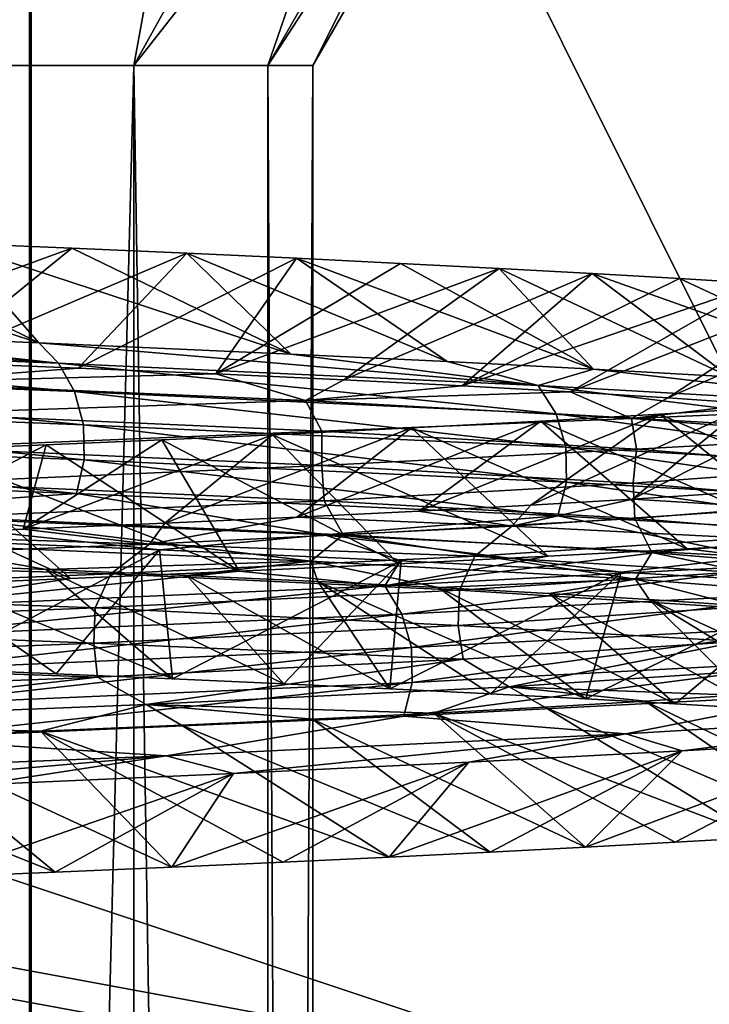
# Model space of a CAD drawing. Header units: metres. Extents: x -206 to 75, y -104 to 104.
# Tile 818 of 1056: x 9.91 to 11.42, y -55.44 to -53.29. Entities that reach past the tile are written whole.
import ezdxf

# ---------------------------------------------------------------- set-up
doc = ezdxf.new("R2010")
doc.units = ezdxf.units.M
doc.layers.add('solid_01_1-CONSUMER_THERM_B_125288', color=7, linetype='CONTINUOUS')

msp = doc.modelspace()

# ---------------------------------------------------------------- linework, layer by layer
at = {"layer": 'solid_01_1-CONSUMER_THERM_B_125288'}
for points in [[(-27.776106, 66.214066), (28.050987, 67.836098), (-27.757145, -66.232315)], [(28.050987, 67.836098), (-27.757065, -66.785934), (-27.757145, -66.232315)], [(28.050987, 67.836098), (27.851068, 67.319839), (-27.757065, -66.785934)], [(27.851068, 67.319839), (27.74942, 66.775635), (-27.757065, -66.785934)], [(27.74942, 66.775635), (-28.058632, -67.846397), (-27.858715, -67.330139)], [(27.74942, 66.775635), (27.749498, 66.222015), (-28.058632, -67.846397)], [(27.74942, 66.775635), (-27.858715, -67.330139), (-27.757065, -66.785934)], [(27.749498, 66.222015), (27.768459, -66.224365), (-28.058632, -67.846397)], [(-18.213459, -45.817539, 1.5), (-19.476553, -45.904934, 1.5), (69.506912, -74.995201, 1.5)], [(35.395393, -57.260349, 1.5), (18.218929, -45.812325, 1.5), (-18.213459, -45.817539, 1.5)], [(37.092922, -58.218811, 1.5), (-18.213459, -45.817539, 1.5), (69.506912, -74.995201, 1.5)], [(37.092922, -58.218811, 1.5), (35.395393, -57.260349, 1.5), (-18.213459, -45.817539, 1.5)], [(-19.476553, -45.904934, 1.5), (-20.110367, -46.015713, 1.5), (69.506912, -74.995201, 1.5)], [(-20.110367, -46.015713, 1.5), (-20.738798, -46.171688, 1.5), (69.506912, -74.995201, 1.5)], [(-20.738798, -46.171688, 1.5), (-21.356617, -46.372227, 1.5), (69.506912, -74.995201, 1.5)], [(-21.356617, -46.372227, 1.5), (-21.958729, -46.615906, 1.5), (69.506912, -74.995201, 1.5)], [(-38.864662, -46.52047, 75.400002), (-54.590946, -63.612965, 75.400002), (54.609055, -63.597332, 75.400002)], [(-37.59338, -46.610531, 75.400002), (-38.864662, -46.52047, 75.400002), (54.609055, -63.597332, 75.400002)], [(37.606621, -46.599766, 75.400002), (-37.59338, -46.610531, 75.400002), (54.609055, -63.597332, 75.400002)], [(-21.958729, -46.615906, 1.5), (-22.540312, -46.900536, 1.5), (69.506912, -74.995201, 1.5)], [(-22.540312, -46.900536, 1.5), (-23.096958, -47.223244, 1.5), (69.506912, -74.995201, 1.5)], [(-23.096958, -47.223244, 1.5), (-24.120508, -47.968487, 1.5), (69.506912, -74.995201, 1.5)], [(-24.120508, -47.968487, 1.5), (-33.833458, -56.120991, 1.5), (69.506912, -74.995201, 1.5)], [(-11.99159, -59.106865, 72.400002), (-11.993093, -48.606865, 72.400002), (12.006907, -48.603428, 72.400002)], [(-11.99159, -59.106865, 72.400002), (12.006907, -48.603428, 72.400002), (12.00841, -59.103428, 72.400002)], [(8.497826, -50.999832, 9.776308), (9.930284, -50.999832, 10.701828), (8.497832, -65, 9.776308)], [(9.930284, -50.999832, 10.701828), (9.930267, -64.999992, 10.701812), (8.497832, -65, 9.776308)], [(9.934324, -64.999992, 38.295269), (9.93434, -50.999832, 38.29525), (8.502154, -50.999832, 39.221191)], [(8.502161, -65, 39.221191), (9.934324, -64.999992, 38.295269), (8.502154, -50.999832, 39.221191)], [(16.914204, -64.999992, 22.794239), (9.930267, -64.999992, 10.701812), (9.930284, -50.999832, 10.701828)], [(16.914204, -64.999992, 22.794239), (9.930284, -50.999832, 10.701828), (16.914194, -50.999828, 22.794212)], [(9.934324, -64.999992, 38.295269), (16.914696, -50.999828, 26.200815), (9.93434, -50.999832, 38.29525)], [(16.914705, -64.999992, 26.200787), (16.914696, -50.999828, 26.200815), (9.934324, -64.999992, 38.295269)], [(9.014131, -53.385639, 29.981602), (9.697676, -52, 30.397243), (10.410365, -52, 29.021807)], [(9.676583, -53.385639, 28.703121), (9.014131, -53.385639, 29.981602), (10.410365, -52, 29.021807)], [(9.676583, -53.385639, 20.296879), (10.410365, -52, 19.978193), (9.697676, -52, 18.602757)], [(9.676583, -53.385639, 20.296879), (10.158779, -53.385639, 21.653652), (10.410365, -52, 19.978193)], [(9.676583, -53.385639, 28.703121), (10.410365, -52, 29.021807), (10.929123, -52, 27.562145)], [(10.158779, -53.385639, 27.346348), (9.676583, -53.385639, 28.703121), (10.929123, -52, 27.562145)], [(10.158779, -53.385639, 21.653652), (10.929123, -52, 21.437855), (10.410365, -52, 19.978193)], [(10.158779, -53.385639, 21.653652), (10.451737, -53.385639, 23.063446), (10.929123, -52, 21.437855)], [(10.158779, -53.385639, 27.346348), (10.929123, -52, 27.562145), (11.244289, -52, 26.045458)], [(10.451737, -53.385639, 25.936554), (10.158779, -53.385639, 27.346348), (11.244289, -52, 26.045458)], [(10.451737, -53.385639, 25.936554), (11.244289, -52, 26.045458), (11.35, -52, 24.5)], [(10.55, -53.385639, 24.5), (10.451737, -53.385639, 25.936554), (11.35, -52, 24.5)], [(10.451737, -53.385639, 23.063446), (11.244289, -52, 22.954542), (10.929123, -52, 21.437855)], [(10.451737, -53.385639, 23.063446), (10.55, -53.385639, 24.5), (11.244289, -52, 22.954542)], [(10.55, -53.385639, 24.5), (11.35, -52, 24.5), (11.244289, -52, 22.954542)], [(9.676615, -72, 28.703043), (9.676583, -53.385639, 28.703121), (10.158779, -53.385639, 27.346348)], [(10.158751, -72, 21.653545), (10.158779, -53.385639, 21.653652), (9.676583, -53.385639, 20.296879)], [(9.676604, -72, 20.296932), (10.158751, -72, 21.653545), (9.676583, -53.385639, 20.296879)], [(10.158758, -72, 27.346428), (9.676615, -72, 28.703043), (10.158779, -53.385639, 27.346348)], [(10.158751, -72, 21.653545), (10.451713, -72, 23.063259), (10.158779, -53.385639, 21.653652)], [(10.451715, -72, 25.936716), (10.158758, -72, 27.346428), (10.158779, -53.385639, 27.346348)], [(10.451715, -72, 25.936716), (10.158779, -53.385639, 27.346348), (10.451737, -53.385639, 25.936554)], [(10.451713, -72, 23.063259), (10.451737, -53.385639, 23.063446), (10.158779, -53.385639, 21.653652)], [(10.451713, -72, 23.063259), (10.55, -72, 24.5), (10.451737, -53.385639, 23.063446)], [(10.451715, -72, 25.936716), (10.451737, -53.385639, 25.936554), (10.55, -53.385639, 24.5)], [(10.451715, -72, 25.936716), (10.55, -53.385639, 24.5), (10.55, -72, 24.5)], [(10.55, -72, 24.5), (10.55, -53.385639, 24.5), (10.451737, -53.385639, 23.063446)], [(9.204903, -53.75156, 15.812984), (9.35755, -53.967129, 15.317204), (9.950732, -53.991917, 15.964767)], [(9.48764, -53.762718, 16.12693), (9.204903, -53.75156, 15.812984), (9.950732, -53.991917, 15.964767)], [(9.374189, -54.021172, 16.731705), (9.760389, -53.773884, 16.451025), (10.022814, -53.785046, 16.784948)], [(9.760389, -53.773884, 16.451025), (9.48764, -53.762718, 16.12693), (9.950732, -53.991917, 15.964767)], [(9.760389, -53.773884, 16.451025), (9.950732, -53.991917, 15.964767), (10.501984, -54.0168, 16.654181)], [(10.022814, -53.785046, 16.784948), (9.760389, -53.773884, 16.451025), (10.501984, -54.0168, 16.654181)], [(9.715381, -54.034222, 17.16324), (9.374189, -54.021172, 16.731705), (10.022814, -53.785046, 16.784948)], [(9.715381, -54.034222, 17.16324), (10.022814, -53.785046, 16.784948), (10.274132, -53.796173, 17.127783)], [(10.03686, -54.047272, 17.609846), (9.715381, -54.034222, 17.16324), (10.274132, -53.796173, 17.127783)], [(10.274132, -53.796173, 17.127783), (10.022814, -53.785046, 16.784948), (10.501984, -54.0168, 16.654181)], [(10.03686, -54.047272, 17.609846), (10.274132, -53.796173, 17.127783), (10.514032, -53.807266, 17.479095)], [(10.274132, -53.796173, 17.127783), (10.501984, -54.0168, 16.654181), (10.843563, -54.033337, 17.13397)], [(10.514032, -53.807266, 17.479095), (10.274132, -53.796173, 17.127783), (10.843563, -54.033337, 17.13397)], [(10.337982, -54.060326, 18.070534), (10.03686, -54.047272, 17.609846), (10.514032, -53.807266, 17.479095)], [(10.337982, -54.060326, 18.070534), (10.514032, -53.807266, 17.479095), (10.741951, -53.818314, 17.838011)], [(10.337982, -54.060326, 18.070534), (10.741951, -53.818314, 17.838011), (10.957658, -53.829319, 18.204117)], [(10.514032, -53.807266, 17.479095), (10.843563, -54.033337, 17.13397), (11.16349, -54.049801, 17.628613)], [(10.741951, -53.818314, 17.838011), (10.514032, -53.807266, 17.479095), (11.16349, -54.049801, 17.628613)], [(10.957658, -53.829319, 18.204117), (10.741951, -53.818314, 17.838011), (11.16349, -54.049801, 17.628613)], [(10.618115, -54.07338, 18.544334), (10.337982, -54.060326, 18.070534), (10.957658, -53.829319, 18.204117)], [(10.618115, -54.07338, 18.544334), (10.957658, -53.829319, 18.204117), (11.160883, -53.840286, 18.576899)], [(10.876634, -54.086437, 19.030273), (10.618115, -54.07338, 18.544334), (11.160883, -53.840286, 18.576899)], [(10.876634, -54.086437, 19.030273), (11.160883, -53.840286, 18.576899), (11.351401, -53.851215, 18.95594)], [(10.957658, -53.829319, 18.204117), (11.16349, -54.049801, 17.628613), (11.461053, -54.066193, 18.136976)], [(11.160883, -53.840286, 18.576899), (10.957658, -53.829319, 18.204117), (11.461053, -54.066193, 18.136976)], [(11.160883, -53.840286, 18.576899), (11.461053, -54.066193, 18.136976), (11.863937, -54.090652, 18.922672)], [(11.351401, -53.851215, 18.95594), (11.160883, -53.840286, 18.576899), (11.863937, -54.090652, 18.922672)], [(10.876634, -54.086437, 19.030273), (11.351401, -53.851215, 18.95594), (11.529, -53.862114, 19.340836)], [(11.112927, -54.099495, 19.527397), (10.876634, -54.086437, 19.030273), (11.529, -53.862114, 19.340836)], [(11.112927, -54.099495, 19.527397), (11.529, -53.862114, 19.340836), (11.693445, -53.872982, 19.731117)], [(11.529, -53.862114, 19.340836), (11.351401, -53.851215, 18.95594), (11.863937, -54.090652, 18.922672)], [(11.326389, -54.112549, 20.034763), (11.112927, -54.099495, 19.527397), (11.693445, -53.872982, 19.731117)], [(11.326389, -54.112549, 20.034763), (11.693445, -53.872982, 19.731117), (11.844509, -53.883831, 20.126337)], [(11.516519, -54.12561, 20.551363), (11.326389, -54.112549, 20.034763), (11.844509, -53.883831, 20.126337)], [(9.993937, -54.03656, 15.920041), (9.35755, -53.967129, 15.317204), (8.72714, -53.942665, 14.715575)], [(9.993937, -54.03656, 15.920041), (8.72714, -53.942665, 14.715575), (8.768769, -53.987839, 14.668731)], [(9.993937, -54.03656, 15.920041), (9.950732, -53.991917, 15.964767), (9.35755, -53.967129, 15.317204)], [(8.768769, -53.987839, 14.668731), (8.799588, -54.050087, 14.634182), (10.029061, -54.098808, 15.88989)], [(9.993937, -54.03656, 15.920041), (8.768769, -53.987839, 14.668731), (10.029061, -54.098808, 15.88989)], [(11.042902, -54.085278, 17.32349), (10.501984, -54.0168, 16.654181), (9.950732, -53.991917, 15.964767)], [(11.042902, -54.085278, 17.32349), (9.950732, -53.991917, 15.964767), (9.993937, -54.03656, 15.920041)], [(11.042902, -54.085278, 17.32349), (10.843563, -54.033337, 17.13397), (10.501984, -54.0168, 16.654181)], [(9.62698, -54.07917, 17.14922), (9.715381, -54.034222, 17.16324), (10.03686, -54.047272, 17.609846)], [(9.993937, -54.03656, 15.920041), (10.029061, -54.098808, 15.88989), (11.081713, -54.147526, 17.298271)], [(11.042902, -54.085278, 17.32349), (9.993937, -54.03656, 15.920041), (11.081713, -54.147526, 17.298271)], [(11.042902, -54.085278, 17.32349), (11.16349, -54.049801, 17.628613), (10.843563, -54.033337, 17.13397)], [(8.799588, -54.050087, 14.634182), (8.816834, -54.122791, 14.614854), (10.048716, -54.171513, 15.873023)], [(10.029061, -54.098808, 15.88989), (8.799588, -54.050087, 14.634182), (10.048716, -54.171513, 15.873023)], [(9.62698, -54.07917, 17.14922), (10.03686, -54.047272, 17.609846), (10.337982, -54.060326, 18.070534)], [(9.62698, -54.07917, 17.14922), (10.337982, -54.060326, 18.070534), (10.533898, -54.118404, 18.521168)], [(10.533898, -54.118404, 18.521168), (10.337982, -54.060326, 18.070534), (10.618115, -54.07338, 18.544334)], [(11.898916, -54.133995, 18.852442), (11.16349, -54.049801, 17.628613), (11.042902, -54.085278, 17.32349)], [(11.898916, -54.133995, 18.852442), (11.461053, -54.066193, 18.136976), (11.16349, -54.049801, 17.628613)], [(9.62698, -54.07917, 17.14922), (10.533898, -54.118404, 18.521168), (9.688186, -54.146526, 17.305771)], [(10.533898, -54.118404, 18.521168), (10.618115, -54.07338, 18.544334), (10.876634, -54.086437, 19.030273)], [(10.029061, -54.098808, 15.88989), (10.048716, -54.171513, 15.873023), (11.10343, -54.22023, 17.284164)], [(11.081713, -54.147526, 17.298271), (10.029061, -54.098808, 15.88989), (11.10343, -54.22023, 17.284164)], [(10.533898, -54.118404, 18.521168), (10.876634, -54.086437, 19.030273), (11.112927, -54.099495, 19.527397)], [(10.533898, -54.118404, 18.521168), (11.112927, -54.099495, 19.527397), (11.247106, -54.157635, 20.00293)], [(11.042902, -54.085278, 17.32349), (11.081713, -54.147526, 17.298271), (11.940735, -54.196243, 18.832596)], [(11.898916, -54.133995, 18.852442), (11.042902, -54.085278, 17.32349), (11.940735, -54.196243, 18.832596)], [(11.247106, -54.157635, 20.00293), (11.112927, -54.099495, 19.527397), (11.326389, -54.112549, 20.034763)], [(8.816834, -54.122791, 14.614854), (8.817989, -54.199379, 14.613568), (10.050032, -54.2481, 15.871902)], [(10.048716, -54.171513, 15.873023), (8.816834, -54.122791, 14.614854), (10.050032, -54.2481, 15.871902)], [(10.533898, -54.118404, 18.521168), (10.569323, -54.185555, 18.677071), (9.688186, -54.146526, 17.305771)], [(10.533898, -54.118404, 18.521168), (11.247106, -54.157635, 20.00293), (10.569323, -54.185555, 18.677071)], [(11.247106, -54.157635, 20.00293), (11.326389, -54.112549, 20.034763), (11.516519, -54.12561, 20.551363)], [(11.247106, -54.157635, 20.00293), (11.516519, -54.12561, 20.551363), (11.683042, -54.138668, 21.076071)], [(9.688186, -54.146526, 17.305771), (10.569323, -54.185555, 18.677071), (9.696972, -54.221283, 17.358742)], [(11.026731, -54.347374, 29.660255), (11.488011, -54.137383, 29.593544), (11.308226, -54.148567, 29.974625)], [(11.026731, -54.347374, 29.660255), (11.248903, -54.334316, 29.156649), (11.488011, -54.137383, 29.593544)], [(11.247106, -54.157635, 20.00293), (11.683042, -54.138668, 21.076071), (11.752103, -54.196869, 21.567963)], [(11.248903, -54.334316, 29.156649), (11.654775, -54.126221, 29.207136), (11.488011, -54.137383, 29.593544)], [(11.248903, -54.334316, 29.156649), (11.447964, -54.321262, 28.643625), (11.654775, -54.126221, 29.207136)], [(11.308226, -54.148567, 29.974625), (11.488011, -54.137383, 29.593544), (11.90911, -54.409386, 29.980467)], [(10.514859, -54.373512, 30.635929), (11.048207, -54.163494, 30.474318), (10.765714, -54.17836, 30.962627)], [(10.514859, -54.373512, 30.635929), (10.781859, -54.360439, 30.153717), (11.048207, -54.163494, 30.474318)], [(11.247106, -54.157635, 20.00293), (11.257961, -54.224586, 20.154268), (10.569323, -54.185555, 18.677071)], [(10.765714, -54.17836, 30.962627), (11.048207, -54.163494, 30.474318), (11.368787, -54.442513, 31.026304)], [(10.781859, -54.360439, 30.153717), (11.308226, -54.148567, 29.974625), (11.048207, -54.163494, 30.474318)], [(10.781859, -54.360439, 30.153717), (11.026731, -54.347374, 29.660255), (11.308226, -54.148567, 29.974625)], [(11.048207, -54.163494, 30.474318), (11.308226, -54.148567, 29.974625), (11.650741, -54.425968, 30.509182)], [(11.048207, -54.163494, 30.474318), (11.650741, -54.425968, 30.509182), (11.368787, -54.442513, 31.026304)], [(11.081713, -54.147526, 17.298271), (11.10343, -54.22023, 17.284164), (11.964135, -54.268948, 18.821497)], [(11.940735, -54.196243, 18.832596), (11.081713, -54.147526, 17.298271), (11.964135, -54.268948, 18.821497)], [(11.247106, -54.157635, 20.00293), (11.752103, -54.196869, 21.567963), (11.257961, -54.224586, 20.154268)], [(11.308226, -54.148567, 29.974625), (11.90911, -54.409386, 29.980467), (11.650741, -54.425968, 30.509182)], [(10.569323, -54.185555, 18.677071), (10.569712, -54.26025, 18.728519), (9.696972, -54.221283, 17.358742)], [(10.048716, -54.171513, 15.873023), (10.050032, -54.2481, 15.871902), (11.104882, -54.296818, 17.283228)], [(11.10343, -54.22023, 17.284164), (10.048716, -54.171513, 15.873023), (11.104882, -54.296818, 17.283228)], [(10.22632, -54.386593, 31.105789), (10.765714, -54.17836, 30.962627), (10.461582, -54.193127, 31.437979)], [(10.22632, -54.386593, 31.105789), (10.514859, -54.373512, 30.635929), (10.765714, -54.17836, 30.962627)], [(10.461582, -54.193127, 31.437979), (10.765714, -54.17836, 30.962627), (11.064008, -54.458992, 31.530441)], [(10.569323, -54.185555, 18.677071), (11.257961, -54.224586, 20.154268), (10.569712, -54.26025, 18.728519)], [(10.765714, -54.17836, 30.962627), (11.368787, -54.442513, 31.026304), (11.064008, -54.458992, 31.530441)], [(8.817989, -54.199379, 14.613568), (8.802958, -54.273186, 14.630428), (10.0329, -54.321907, 15.886617)], [(10.050032, -54.2481, 15.871902), (8.817989, -54.199379, 14.613568), (10.0329, -54.321907, 15.886617)], [(9.916952, -54.399666, 31.562067), (10.461582, -54.193127, 31.437979), (10.219975, -54.204105, 31.784874)], [(9.916952, -54.399666, 31.562067), (10.22632, -54.386593, 31.105789), (10.461582, -54.193127, 31.437979)], [(9.916952, -54.399666, 31.562067), (10.219975, -54.204105, 31.784874), (9.967252, -54.215027, 32.123035)], [(9.967252, -54.215027, 32.123035), (10.219975, -54.204105, 31.784874), (10.38881, -54.491722, 32.495266)], [(10.219975, -54.204105, 31.784874), (10.461582, -54.193127, 31.437979), (10.737115, -54.475391, 32.020447)], [(10.219975, -54.204105, 31.784874), (10.737115, -54.475391, 32.020447), (10.38881, -54.491722, 32.495266)], [(10.461582, -54.193127, 31.437979), (11.064008, -54.458992, 31.530441), (10.737115, -54.475391, 32.020447)], [(11.752103, -54.196869, 21.567963), (11.740393, -54.263615, 21.711121), (11.257961, -54.224586, 20.154268)], [(9.429792, -54.236767, 32.771656), (9.703807, -54.225903, 32.451988), (10.019839, -54.507992, 32.953819)], [(9.587412, -54.412739, 32.003681), (9.967252, -54.215027, 32.123035), (9.703807, -54.225903, 32.451988)], [(9.587412, -54.412739, 32.003681), (9.916952, -54.399666, 31.562067), (9.967252, -54.215027, 32.123035)], [(9.696972, -54.221283, 17.358742), (10.569712, -54.26025, 18.728519), (9.703224, -54.298481, 17.367138)], [(9.703807, -54.225903, 32.451988), (9.967252, -54.215027, 32.123035), (10.38881, -54.491722, 32.495266)], [(9.703807, -54.225903, 32.451988), (10.38881, -54.491722, 32.495266), (10.019839, -54.507992, 32.953819)], [(11.257961, -54.224586, 20.154268), (11.250494, -54.299221, 20.202957), (10.569712, -54.26025, 18.728519)], [(11.10343, -54.22023, 17.284164), (11.104882, -54.296818, 17.283228), (11.965699, -54.345535, 18.820763)], [(11.964135, -54.268948, 18.821497), (11.10343, -54.22023, 17.284164), (11.965699, -54.345535, 18.820763)], [(11.257961, -54.224586, 20.154268), (11.740393, -54.263615, 21.711121), (11.250494, -54.299221, 20.202957)], [(9.429792, -54.236767, 32.771656), (10.019839, -54.507992, 32.953819), (9.431218, -54.532288, 33.606976)], [(10.050032, -54.2481, 15.871902), (10.0329, -54.321907, 15.886617), (11.085951, -54.370625, 17.295538)], [(11.104882, -54.296818, 17.283228), (10.050032, -54.2481, 15.871902), (11.085951, -54.370625, 17.295538)], [(10.0329, -54.321907, 15.886617), (8.802958, -54.273186, 14.630428), (9.448783, -54.363453, 15.310037)], [(10.569712, -54.26025, 18.728519), (10.574519, -54.337437, 18.737194), (9.703224, -54.298481, 17.367138)], [(10.569712, -54.26025, 18.728519), (11.250494, -54.299221, 20.202957), (10.574519, -54.337437, 18.737194)], [(11.740393, -54.263615, 21.711121), (11.725863, -54.338192, 21.755917), (11.250494, -54.299221, 20.202957)], [(11.104882, -54.296818, 17.283228), (11.085951, -54.370625, 17.295538), (11.9453, -54.419342, 18.83045)], [(11.965699, -54.345535, 18.820763), (11.104882, -54.296818, 17.283228), (11.9453, -54.419342, 18.83045)], [(9.703224, -54.298481, 17.367138), (10.574519, -54.337437, 18.737194), (9.749167, -54.373123, 17.388384)], [(11.250494, -54.299221, 20.202957), (11.253889, -54.376396, 20.211685), (10.574519, -54.337437, 18.737194)], [(11.250494, -54.299221, 20.202957), (11.725863, -54.338192, 21.755917), (11.253889, -54.376396, 20.211685)], [(10.0329, -54.321907, 15.886617), (9.448783, -54.363453, 15.310037), (10.575352, -54.411827, 16.636639)], [(10.574519, -54.337437, 18.737194), (10.616103, -54.412025, 18.76236), (9.749167, -54.373123, 17.388384)], [(11.085951, -54.370625, 17.295538), (10.0329, -54.321907, 15.886617), (10.575352, -54.411827, 16.636639)], [(10.574519, -54.337437, 18.737194), (11.253889, -54.376396, 20.211685), (10.616103, -54.412025, 18.76236)], [(10.985147, -54.393028, 29.602909), (11.248903, -54.334316, 29.156649), (11.026731, -54.347374, 29.660255)], [(11.575328, -54.353798, 28.068043), (11.248903, -54.334316, 29.156649), (10.985147, -54.393028, 29.602909)], [(11.575328, -54.353798, 28.068043), (11.447964, -54.321262, 28.643625), (11.248903, -54.334316, 29.156649)], [(11.725863, -54.338192, 21.755917), (11.727928, -54.415352, 21.764486), (11.253889, -54.376396, 20.211685)], [(10.985147, -54.393028, 29.602909), (10.781859, -54.360439, 30.153717), (10.514859, -54.373512, 30.635929)], [(10.985147, -54.393028, 29.602909), (11.026731, -54.347374, 29.660255), (10.781859, -54.360439, 30.153717)], [(11.575328, -54.353798, 28.068043), (10.985147, -54.393028, 29.602909), (11.501664, -54.419731, 28.152113)], [(9.448783, -54.363453, 15.310037), (9.641856, -54.420567, 15.601423), (10.214598, -54.444782, 16.266483)], [(9.448783, -54.363453, 15.310037), (10.214598, -54.444782, 16.266483), (10.575352, -54.411827, 16.636639)], [(9.749167, -54.373123, 17.388384), (10.545681, -54.470016, 18.54141), (9.642171, -54.430813, 17.168724)], [(9.749167, -54.373123, 17.388384), (10.616103, -54.412025, 18.76236), (10.545681, -54.470016, 18.54141)], [(10.1925, -54.432262, 31.043901), (10.514859, -54.373512, 30.635929), (10.22632, -54.386593, 31.105789)], [(10.985147, -54.393028, 29.602909), (10.514859, -54.373512, 30.635929), (10.1925, -54.432262, 31.043901)], [(11.085951, -54.370625, 17.295538), (10.575352, -54.411827, 16.636639), (11.519403, -54.460201, 18.099499)], [(11.253889, -54.376396, 20.211685), (11.290866, -54.450928, 20.240036), (10.616103, -54.412025, 18.76236)], [(11.9453, -54.419342, 18.83045), (11.085951, -54.370625, 17.295538), (11.519403, -54.460201, 18.099499)], [(11.253889, -54.376396, 20.211685), (11.727928, -54.415352, 21.764486), (11.290866, -54.450928, 20.240036)], [(10.1925, -54.432262, 31.043901), (9.916952, -54.399666, 31.562067), (9.587412, -54.412739, 32.003681)], [(10.1925, -54.432262, 31.043901), (10.22632, -54.386593, 31.105789), (9.916952, -54.399666, 31.562067)], [(10.985147, -54.393028, 29.602909), (10.1925, -54.432262, 31.043901), (10.904359, -54.458763, 29.668524)], [(10.985147, -54.393028, 29.602909), (10.904359, -54.458763, 29.668524), (11.501664, -54.419731, 28.152113)], [(10.1925, -54.432262, 31.043901), (9.587412, -54.412739, 32.003681), (9.212545, -54.471493, 32.364502)], [(10.214598, -54.444782, 16.266483), (9.641856, -54.420567, 15.601423), (9.724165, -54.705517, 16.429113)], [(10.575352, -54.411827, 16.636639), (10.214598, -54.444782, 16.266483), (10.743253, -54.469139, 16.970331)], [(10.616103, -54.412025, 18.76236), (11.255548, -54.50922, 20.023375), (10.545681, -54.470016, 18.54141)], [(10.575352, -54.411827, 16.636639), (10.743253, -54.469139, 16.970331), (11.224098, -54.493664, 17.708124)], [(10.575352, -54.411827, 16.636639), (11.224098, -54.493664, 17.708124), (11.519403, -54.460201, 18.099499)], [(10.616103, -54.412025, 18.76236), (11.290866, -54.450928, 20.240036), (11.255548, -54.50922, 20.023375)], [(11.501664, -54.419731, 28.152113), (10.904359, -54.458763, 29.668524), (11.469233, -54.494072, 28.173464)], [(11.727928, -54.415352, 21.764486), (11.760237, -54.48983, 21.795282), (11.290866, -54.450928, 20.240036)], [(11.630601, -54.475025, 30.679808), (11.368787, -54.442513, 31.026304), (11.650741, -54.425968, 30.509182)], [(10.1925, -54.432262, 31.043901), (9.212545, -54.471493, 32.364502), (10.108263, -54.497791, 31.090878)], [(9.642171, -54.430813, 17.168724), (9.967257, -54.488136, 17.509506), (9.639549, -54.475021, 17.063833)], [(9.642171, -54.430813, 17.168724), (10.545681, -54.470016, 18.54141), (9.967257, -54.488136, 17.509506)], [(10.214598, -54.444782, 16.266483), (9.724165, -54.705517, 16.429113), (9.988938, -54.716267, 16.755917)], [(10.214598, -54.444782, 16.266483), (9.988938, -54.716267, 16.755917), (10.243281, -54.727058, 17.092022)], [(10.1925, -54.432262, 31.043901), (10.108263, -54.497791, 31.090878), (10.904359, -54.458763, 29.668524)], [(10.743253, -54.469139, 16.970331), (10.214598, -54.444782, 16.266483), (10.243281, -54.727058, 17.092022)], [(10.707068, -54.523743, 32.169056), (11.064008, -54.458992, 31.530441), (11.368787, -54.442513, 31.026304)], [(10.707068, -54.523743, 32.169056), (11.368787, -54.442513, 31.026304), (11.630601, -54.475025, 30.679808)], [(10.545681, -54.470016, 18.54141), (10.274578, -54.501247, 17.969698), (9.967257, -54.488136, 17.509506)], [(10.904359, -54.458763, 29.668524), (10.108263, -54.497791, 31.090878), (10.870411, -54.533039, 29.683035)], [(10.743253, -54.469139, 16.970331), (10.243281, -54.727058, 17.092022), (10.486586, -54.737892, 17.43667)], [(10.545681, -54.470016, 18.54141), (10.560749, -54.514359, 18.443247), (10.274578, -54.501247, 17.969698)], [(10.743253, -54.469139, 16.970331), (10.486586, -54.737892, 17.43667), (10.718539, -54.748756, 17.789433)], [(10.545681, -54.470016, 18.54141), (10.82498, -54.527466, 18.928823), (10.560749, -54.514359, 18.443247)], [(10.545681, -54.470016, 18.54141), (11.255548, -54.50922, 20.023375), (10.82498, -54.527466, 18.928823)], [(10.707068, -54.523743, 32.169056), (10.737115, -54.475391, 32.020447), (11.064008, -54.458992, 31.530441)], [(11.224098, -54.493664, 17.708124), (10.743253, -54.469139, 16.970331), (10.718539, -54.748756, 17.789433)], [(10.904359, -54.458763, 29.668524), (10.870411, -54.533039, 29.683035), (11.469233, -54.494072, 28.173464)], [(11.519403, -54.460201, 18.099499), (11.224098, -54.493664, 17.708124), (11.654775, -54.51836, 18.476212)], [(11.290866, -54.450928, 20.240036), (11.757383, -54.548424, 21.5881), (11.255548, -54.50922, 20.023375)], [(11.290866, -54.450928, 20.240036), (11.760237, -54.48983, 21.795282), (11.757383, -54.548424, 21.5881)], [(9.212545, -54.471493, 32.364502), (9.128266, -54.536819, 32.393177), (10.108263, -54.497791, 31.090878)], [(9.596297, -54.57246, 33.523769), (10.019839, -54.507992, 32.953819), (10.38881, -54.491722, 32.495266)], [(9.596297, -54.57246, 33.523769), (10.38881, -54.491722, 32.495266), (10.707068, -54.523743, 32.169056)], [(9.639549, -54.475021, 17.063833), (10.243281, -54.727058, 17.092022), (9.988938, -54.716267, 16.755917)], [(9.639549, -54.475021, 17.063833), (9.967257, -54.488136, 17.509506), (10.243281, -54.727058, 17.092022)], [(9.639549, -54.475021, 17.063833), (9.988938, -54.716267, 16.755917), (9.724165, -54.705517, 16.429113)], [(9.967257, -54.488136, 17.509506), (10.486586, -54.737892, 17.43667), (10.243281, -54.727058, 17.092022)], [(9.967257, -54.488136, 17.509506), (10.274578, -54.501247, 17.969698), (10.486586, -54.737892, 17.43667)], [(10.707068, -54.523743, 32.169056), (10.38881, -54.491722, 32.495266), (10.737115, -54.475391, 32.020447)], [(10.707068, -54.523743, 32.169056), (11.630601, -54.475025, 30.679808), (10.744696, -54.585991, 32.196011)], [(11.630601, -54.475025, 30.679808), (11.671474, -54.537273, 30.701529), (10.744696, -54.585991, 32.196011)], [(10.108263, -54.497791, 31.090878), (9.128266, -54.536819, 32.393177), (10.07406, -54.57201, 31.098589)], [(9.596297, -54.57246, 33.523769), (9.431218, -54.532288, 33.606976), (10.019839, -54.507992, 32.953819)], [(10.108263, -54.497791, 31.090878), (10.07406, -54.57201, 31.098589), (10.870411, -54.533039, 29.683035)], [(10.274578, -54.501247, 17.969698), (10.718539, -54.748756, 17.789433), (10.486586, -54.737892, 17.43667)], [(10.274578, -54.501247, 17.969698), (10.560749, -54.514359, 18.443247), (10.718539, -54.748756, 17.789433)], [(11.224098, -54.493664, 17.708124), (10.718539, -54.748756, 17.789433), (10.938694, -54.759655, 18.149647)], [(11.255548, -54.50922, 20.023375), (11.066754, -54.540573, 19.425526), (10.82498, -54.527466, 18.928823)], [(11.469233, -54.494072, 28.173464), (10.870411, -54.533039, 29.683035), (11.467276, -54.571182, 28.179777)], [(11.224098, -54.493664, 17.708124), (10.938694, -54.759655, 18.149647), (11.146786, -54.770584, 18.516886)], [(11.255548, -54.50922, 20.023375), (11.285567, -54.553688, 19.932566), (11.066754, -54.540573, 19.425526)], [(11.654775, -54.51836, 18.476212), (11.224098, -54.493664, 17.708124), (11.146786, -54.770584, 18.516886)], [(11.255548, -54.50922, 20.023375), (11.481019, -54.566807, 20.449223), (11.285567, -54.553688, 19.932566)], [(11.255548, -54.50922, 20.023375), (11.757383, -54.548424, 21.5881), (11.481019, -54.566807, 20.449223)], [(9.596297, -54.57246, 33.523769), (10.707068, -54.523743, 32.169056), (9.63002, -54.634708, 33.555485)], [(10.707068, -54.523743, 32.169056), (10.744696, -54.585991, 32.196011), (9.63002, -54.634708, 33.555485)], [(10.870411, -54.533039, 29.683035), (10.07406, -54.57201, 31.098589), (10.867856, -54.610138, 29.68853)], [(10.560749, -54.514359, 18.443247), (11.146786, -54.770584, 18.516886), (10.938694, -54.759655, 18.149647)], [(10.560749, -54.514359, 18.443247), (10.82498, -54.527466, 18.928823), (11.146786, -54.770584, 18.516886)], [(10.560749, -54.514359, 18.443247), (10.938694, -54.759655, 18.149647), (10.718539, -54.748756, 17.789433)], [(10.82498, -54.527466, 18.928823), (11.342488, -54.781544, 18.890604), (11.146786, -54.770584, 18.516886)], [(10.82498, -54.527466, 18.928823), (11.066754, -54.540573, 19.425526), (11.342488, -54.781544, 18.890604)], [(10.870411, -54.533039, 29.683035), (10.867856, -54.610138, 29.68853), (11.467276, -54.571182, 28.179777)], [(11.654775, -54.51836, 18.476212), (11.146786, -54.770584, 18.516886), (11.342488, -54.781544, 18.890604)], [(11.654775, -54.51836, 18.476212), (11.342488, -54.781544, 18.890604), (11.525586, -54.792534, 19.270424)], [(9.128266, -54.536819, 32.393177), (9.094978, -54.610981, 32.394299), (10.07406, -54.57201, 31.098589)], [(10.744696, -54.585991, 32.196011), (11.671474, -54.537273, 30.701529), (10.765746, -54.658695, 32.211094)], [(11.671474, -54.537273, 30.701529), (11.694341, -54.609978, 30.713686), (10.765746, -54.658695, 32.211094)], [(11.066754, -54.540573, 19.425526), (11.525586, -54.792534, 19.270424), (11.342488, -54.781544, 18.890604)], [(11.066754, -54.540573, 19.425526), (11.285567, -54.553688, 19.932566), (11.525586, -54.792534, 19.270424)], [(11.285567, -54.553688, 19.932566), (11.853002, -54.814598, 20.046692), (11.695843, -54.803566, 19.655996)], [(11.285567, -54.553688, 19.932566), (11.481019, -54.566807, 20.449223), (11.853002, -54.814598, 20.046692)], [(11.285567, -54.553688, 19.932566), (11.695843, -54.803566, 19.655996), (11.525586, -54.792534, 19.270424)], [(10.07406, -54.57201, 31.098589), (9.094978, -54.610981, 32.394299), (10.071095, -54.649094, 31.103231)], [(10.07406, -54.57201, 31.098589), (10.071095, -54.649094, 31.103231), (10.867856, -54.610138, 29.68853)], [(11.467276, -54.571182, 28.179777), (10.867856, -54.610138, 29.68853), (11.482059, -54.645439, 28.213923)], [(9.63002, -54.634708, 33.555485), (10.744696, -54.585991, 32.196011), (9.648885, -54.707413, 33.573231)], [(10.744696, -54.585991, 32.196011), (10.765746, -54.658695, 32.211094), (9.648885, -54.707413, 33.573231)], [(9.094978, -54.610981, 32.394299), (9.091775, -54.688053, 32.398083), (10.071095, -54.649094, 31.103231)], [(10.867856, -54.610138, 29.68853), (10.071095, -54.649094, 31.103231), (10.878907, -54.684341, 29.722244)], [(10.765746, -54.658695, 32.211094), (11.694341, -54.609978, 30.713686), (10.767146, -54.735283, 32.212109)], [(11.694341, -54.609978, 30.713686), (11.695863, -54.686565, 30.714504), (10.767146, -54.735283, 32.212109)], [(10.867856, -54.610138, 29.68853), (10.878907, -54.684341, 29.722244), (11.482059, -54.645439, 28.213923)], [(10.071095, -54.649094, 31.103231), (9.091775, -54.688053, 32.398083), (10.078808, -54.723244, 31.136187)], [(9.648885, -54.707413, 33.573231), (10.765746, -54.658695, 32.211094), (9.650139, -54.784, 33.574421)], [(10.765746, -54.658695, 32.211094), (10.767146, -54.735283, 32.212109), (9.650139, -54.784, 33.574421)], [(10.071095, -54.649094, 31.103231), (10.078808, -54.723244, 31.136187), (10.878907, -54.684341, 29.722244)], [(11.482059, -54.645439, 28.213923), (10.878907, -54.684341, 29.722244), (10.97935, -54.744446, 29.615995)], [(11.482059, -54.645439, 28.213923), (10.97935, -54.744446, 29.615995), (11.570982, -54.705242, 28.083038)], [(10.878907, -54.684341, 29.722244), (10.078808, -54.723244, 31.136187), (10.185697, -54.783653, 31.054993)], [(10.878907, -54.684341, 29.722244), (10.185697, -54.783653, 31.054993), (10.97935, -54.744446, 29.615995)], [(9.091775, -54.688053, 32.398083), (9.096513, -54.762146, 32.430008), (10.078808, -54.723244, 31.136187)], [(11.695863, -54.686565, 30.714504), (11.675919, -54.760372, 30.703913), (10.748785, -54.80909, 32.198963)], [(10.767146, -54.735283, 32.212109), (11.695863, -54.686565, 30.714504), (10.748785, -54.80909, 32.198963)], [(11.570982, -54.705242, 28.083038), (10.97935, -54.744446, 29.615995), (11.473279, -54.763229, 28.573008)], [(10.078808, -54.723244, 31.136187), (9.096513, -54.762146, 32.430008), (9.205145, -54.822857, 32.373573)], [(10.078808, -54.723244, 31.136187), (9.205145, -54.822857, 32.373573), (10.185697, -54.783653, 31.054993)], [(10.767146, -54.735283, 32.212109), (10.748785, -54.80909, 32.198963), (9.633681, -54.857807, 33.558952)], [(9.650139, -54.784, 33.574421), (10.767146, -54.735283, 32.212109), (9.633681, -54.857807, 33.558952)], [(10.97935, -54.744446, 29.615995), (10.185697, -54.783653, 31.054993), (10.814469, -54.802521, 30.09111)], [(10.97935, -54.744446, 29.615995), (10.814469, -54.802521, 30.09111), (11.057133, -54.789421, 29.594833)], [(10.97935, -54.744446, 29.615995), (11.057133, -54.789421, 29.594833), (11.27686, -54.776329, 29.088581)], [(10.97935, -54.744446, 29.615995), (11.27686, -54.776329, 29.088581), (11.473279, -54.763229, 28.573008)], [(10.748785, -54.80909, 32.198963), (11.675919, -54.760372, 30.703913), (11.23443, -54.847191, 31.387951)], [(11.675919, -54.760372, 30.703913), (12.045853, -54.798817, 29.847797), (11.23443, -54.847191, 31.387951)], [(11.473279, -54.763229, 28.573008), (11.27686, -54.776329, 29.088581), (11.851784, -55.052753, 29.103861)], [(10.185697, -54.783653, 31.054993), (9.205145, -54.822857, 32.373573), (9.954505, -54.841862, 31.508995)], [(10.185697, -54.783653, 31.054993), (9.954505, -54.841862, 31.508995), (10.262469, -54.828747, 31.049458)], [(10.185697, -54.783653, 31.054993), (10.262469, -54.828747, 31.049458), (10.549395, -54.815628, 30.576351)], [(10.185697, -54.783653, 31.054993), (10.549395, -54.815628, 30.576351), (10.814469, -54.802521, 30.09111)], [(11.057133, -54.789421, 29.594833), (10.814469, -54.802521, 30.09111), (11.525264, -55.074078, 29.878626)], [(11.27686, -54.776329, 29.088581), (11.057133, -54.789421, 29.594833), (11.69511, -55.063404, 29.493523)], [(11.057133, -54.789421, 29.594833), (11.525264, -55.074078, 29.878626), (11.69511, -55.063404, 29.493523)], [(11.27686, -54.776329, 29.088581), (11.69511, -55.063404, 29.493523), (11.851784, -55.052753, 29.103861)], [(9.633681, -54.857807, 33.558952), (10.748785, -54.80909, 32.198963), (10.22939, -54.895565, 32.809486)], [(10.748785, -54.80909, 32.198963), (11.23443, -54.847191, 31.387951), (10.22939, -54.895565, 32.809486)], [(10.814469, -54.802521, 30.09111), (10.549395, -54.815628, 30.576351), (11.146394, -55.095539, 30.633974)], [(10.814469, -54.802521, 30.09111), (11.146394, -55.095539, 30.633974), (11.34236, -55.084785, 30.258821)], [(10.814469, -54.802521, 30.09111), (11.34236, -55.084785, 30.258821), (11.525264, -55.074078, 29.878626)], [(12.045853, -54.798817, 29.847797), (11.357371, -54.884792, 31.066738), (11.23443, -54.847191, 31.387951)], [(12.045853, -54.798817, 29.847797), (11.772659, -54.860413, 30.290514), (11.357371, -54.884792, 31.066738)], [(9.205145, -54.822857, 32.373573), (9.626222, -54.854977, 31.953802), (9.954505, -54.841862, 31.508995)], [(10.262469, -54.828747, 31.049458), (9.954505, -54.841862, 31.508995), (10.7172, -55.117165, 31.365017)], [(10.549395, -54.815628, 30.576351), (10.262469, -54.828747, 31.049458), (10.93791, -55.106335, 31.002892)], [(10.262469, -54.828747, 31.049458), (10.7172, -55.117165, 31.365017), (10.93791, -55.106335, 31.002892)], [(10.549395, -54.815628, 30.576351), (10.93791, -55.106335, 31.002892), (11.146394, -55.095539, 30.633974)], [(9.633681, -54.857807, 33.558952), (10.22939, -54.895565, 32.809486), (9.047188, -54.943939, 34.086353)], [(9.626222, -54.854977, 31.953802), (9.278243, -54.868092, 32.382877), (9.986945, -55.149822, 32.402435)], [(9.954505, -54.841862, 31.508995), (9.626222, -54.854977, 31.953802), (10.241371, -55.138905, 32.065254)], [(9.626222, -54.854977, 31.953802), (9.986945, -55.149822, 32.402435), (10.241371, -55.138905, 32.065254)], [(9.954505, -54.841862, 31.508995), (10.241371, -55.138905, 32.065254), (10.484885, -55.128021, 31.719322)], [(9.954505, -54.841862, 31.508995), (10.484885, -55.128021, 31.719322), (10.7172, -55.117165, 31.365017)], [(11.23443, -54.847191, 31.387951), (10.376418, -54.934059, 32.528236), (10.22939, -54.895565, 32.809486)], [(11.23443, -54.847191, 31.387951), (10.891174, -54.909344, 31.813896), (10.376418, -54.934059, 32.528236)], [(11.23443, -54.847191, 31.387951), (11.357371, -54.884792, 31.066738), (10.891174, -54.909344, 31.813896)], [(9.278243, -54.868092, 32.382877), (9.721945, -55.160778, 32.73045), (9.986945, -55.149822, 32.402435)], [(11.772659, -54.860413, 30.290514), (11.34236, -55.084785, 30.258821), (11.146394, -55.095539, 30.633974)], [(11.357371, -54.884792, 31.066738), (11.772659, -54.860413, 30.290514), (11.146394, -55.095539, 30.633974)], [(11.772659, -54.860413, 30.290514), (11.525264, -55.074078, 29.878626), (11.34236, -55.084785, 30.258821)], [(10.22939, -54.895565, 32.809486), (9.215387, -54.983498, 33.840206), (9.047188, -54.943939, 34.086353)], [(10.22939, -54.895565, 32.809486), (9.816092, -54.958855, 33.205589), (9.215387, -54.983498, 33.840206)], [(10.22939, -54.895565, 32.809486), (10.376418, -54.934059, 32.528236), (9.816092, -54.958855, 33.205589)], [(11.357371, -54.884792, 31.066738), (10.93791, -55.106335, 31.002892), (10.7172, -55.117165, 31.365017)], [(10.891174, -54.909344, 31.813896), (11.357371, -54.884792, 31.066738), (10.7172, -55.117165, 31.365017)], [(11.357371, -54.884792, 31.066738), (11.146394, -55.095539, 30.633974), (10.93791, -55.106335, 31.002892)], [(10.891174, -54.909344, 31.813896), (10.484885, -55.128021, 31.719322), (10.241371, -55.138905, 32.065254)], [(10.376418, -54.934059, 32.528236), (10.891174, -54.909344, 31.813896), (10.241371, -55.138905, 32.065254)], [(10.891174, -54.909344, 31.813896), (10.7172, -55.117165, 31.365017), (10.484885, -55.128021, 31.719322)], [(10.376418, -54.934059, 32.528236), (9.986945, -55.149822, 32.402435), (9.721945, -55.160778, 32.73045)], [(9.816092, -54.958855, 33.205589), (10.376418, -54.934059, 32.528236), (9.721945, -55.160778, 32.73045)], [(10.376418, -54.934059, 32.528236), (10.241371, -55.138905, 32.065254), (9.986945, -55.149822, 32.402435)]]:
    msp.add_3dface(points, dxfattribs=at)

doc.saveas('drawing.dxf')
